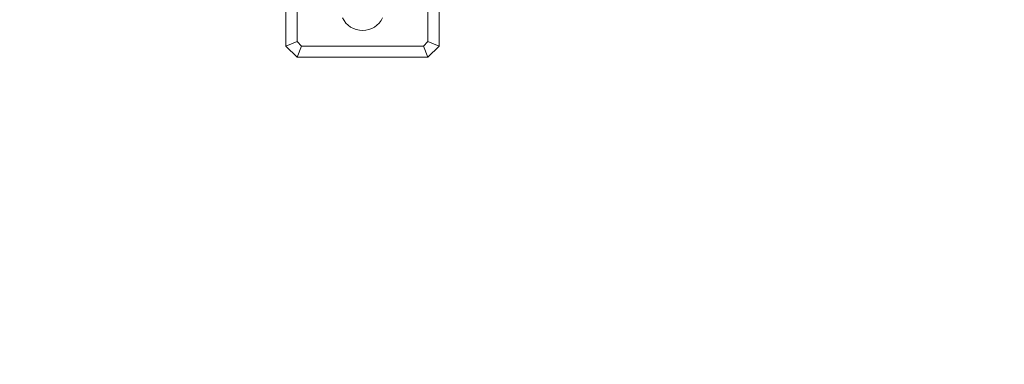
# Model space of a CAD drawing. Header units: millimetres. Extents: x -1114 to 1396, y -630 to 631.
# Tile 472 of 656: x 381 to 470, y -222 to -191. Entities that reach past the tile are written whole.
import ezdxf

# ---------------------------------------------------------------- set-up
doc = ezdxf.new("R2010")
doc.units = ezdxf.units.MM
doc.header["$MEASUREMENT"] = 0

msp = doc.modelspace()

# ---------------------------------------------------------------- linework, layer by layer
at = {"lineweight": 18}
for points, knots in [([(1038.9843, -629.7647), (1038.9843, -629.7647), (-1111.4882, -629.7647), (-1111.4882, -629.7647), (-1111.4882, -629.7647), (-1111.4882, -629.7647), (-1111.4882, 630.7883), (-1111.4882, 630.7883), (-1111.4882, 630.7883), (-1111.4882, 630.7883), (1038.9843, 630.7883), (1038.9843, 630.7883)], [0, 0, 0, 0, 0.3333333, 0.3333333, 0.3333333, 0.3333333, 0.6666667, 0.6666667, 0.6666667, 0.6666667, 1, 1, 1, 1]), ([(410.2684, -191.1227), (410.5979, -191.8245), (411.3034, -192.2727), (412.0788, -192.2727), (412.0788, -192.2727), (412.8541, -192.2727), (413.5596, -191.8245), (413.8892, -191.1227)], [0, 0, 0, 0, 0.5, 0.5, 0.5, 0.5, 1, 1, 1, 1])]:
    msp.add_open_spline(points, degree=3, knots=knots, dxfattribs=at)
for points in [[(405.1788, -193.6727), (405.1788, -193.6727), (405.1788, -189.6727), (405.1788, -189.6727)], [(406.1788, -189.6727), (406.1788, -189.6727), (406.1788, -193.2585), (406.1788, -193.2585)], [(417.9788, -193.2585), (417.9788, -193.2585), (417.9788, -189.6727), (417.9788, -189.6727)], [(418.9788, -189.6727), (418.9788, -189.6727), (418.9788, -193.6727), (418.9788, -193.6727)], [(405.1788, -193.6727), (405.1788, -193.6727), (406.1788, -193.2585), (406.1788, -193.2585)], [(406.1788, -193.2585), (406.1788, -193.2585), (406.593, -193.6727), (406.593, -193.6727)], [(417.5646, -193.6727), (417.5646, -193.6727), (417.9788, -193.2585), (417.9788, -193.2585)], [(418.9788, -193.6727), (418.9788, -193.6727), (417.9788, -193.2585), (417.9788, -193.2585)], [(406.1788, -194.6727), (406.1788, -194.6727), (405.1788, -193.6727), (405.1788, -193.6727)], [(406.1788, -194.6727), (406.1788, -194.6727), (406.593, -193.6727), (406.593, -193.6727)], [(406.593, -193.6727), (406.593, -193.6727), (417.5646, -193.6727), (417.5646, -193.6727)], [(417.9788, -194.6727), (417.9788, -194.6727), (417.5646, -193.6727), (417.5646, -193.6727)], [(418.9788, -193.6727), (418.9788, -193.6727), (417.9788, -194.6727), (417.9788, -194.6727)], [(417.9788, -194.6727), (417.9788, -194.6727), (406.1788, -194.6727), (406.1788, -194.6727)]]:
    msp.add_open_spline(points, degree=3, dxfattribs=at)

doc.saveas('drawing.dxf')
